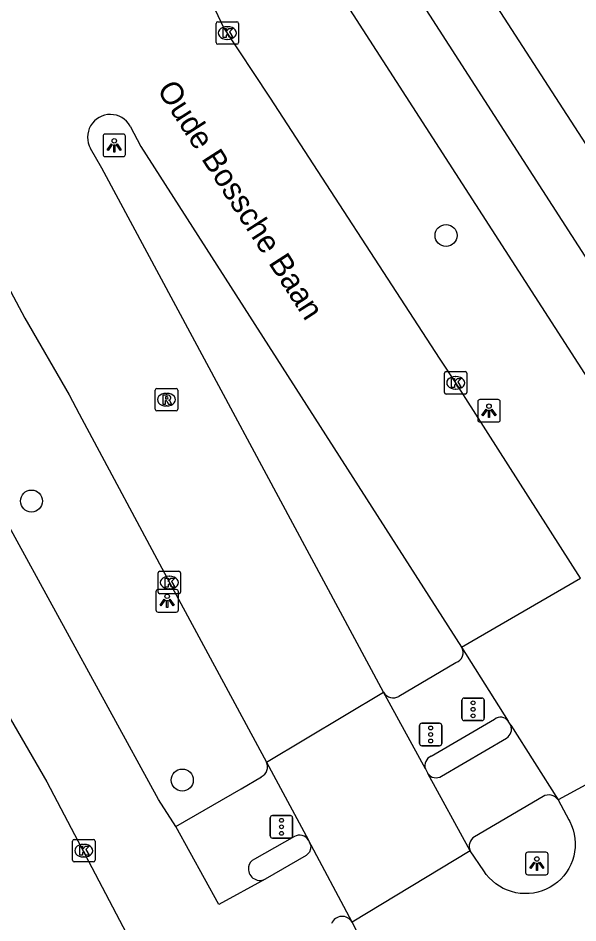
# Model space of a CAD drawing. Extents: x 159353 to 160616, y 385893 to 387321.
# Drawn here: x 159997.29 to 160022.13, y 386117.83 to 386158 of the extents above; entities that cross this region are included whole.
import ezdxf

# ---------------------------------------------------------------- set-up
doc = ezdxf.new("R2010")
doc.units = 0
for name, color, linetype in [('IMGEO_Boom', 7, 'Continuous'), ('IMGEO_Fietspad_gesloten', 7, 'Continuous'), ('IMGEO_Fietspad_open', 7, 'Continuous'), ('IMGEO_Kolk', 7, 'Continuous'), ('IMGEO_Lichtpunt', 7, 'Continuous'), ('IMGEO_Openbare_ruimte_label', 7, 'Continuous'), ('IMGEO_Rijbaan_lokaal_gesloten', 7, 'Continuous'), ('IMGEO_Rijbaan_regionaal_gesloten', 7, 'Continuous'), ('IMGEO_Rioolput', 7, 'Continuous'), ('IMGEO_Verkeersregelinstallatiepaal', 7, 'Continuous'), ('IMGEO_Voetpad_open', 7, 'Continuous')]:
    doc.layers.add(name, color=color, linetype=linetype)

msp = doc.modelspace()

# ---------------------------------------------------------------- linework, layer by layer
at = {"layer": 'IMGEO_Boom'}
for centre in [(160016.281, 386148.348), (159997.885, 386136.556), (160004.575, 386124.17)]:
    msp.add_circle(centre, 0.489, dxfattribs=at)
at = {"layer": 'IMGEO_Fietspad_gesloten'}
for points in [[(159979.099, 386215.818), (159981.17, 386212.254), (159996.337, 386187.943), (160028.878, 386137.436)], [(160009.366, 386162.498), (160026.835, 386135.382)], [(160004.296, 386122.107), (160003.519, 386123.316), (159992.339, 386143.735), (159989.396, 386149.231)], [(159996.777, 386127.186), (159998.565, 386124.096), (160003.024, 386115.612), (160003.254, 386115.226)], [(160008.248, 386119.774), (160006.199, 386118.645), (160004.296, 386122.107)], [(160010.177, 386121.506), (160010.274, 386121.247), (160010.268, 386121.113), (160010.214, 386120.97), (160010.075, 386120.817), (160008.248, 386119.774)]]:
    msp.add_lwpolyline(points, dxfattribs=at)
msp.add_arc((160011.667, 386117.61), 0.512, 29.2338, 157.8492, dxfattribs=at)
at = {"layer": 'IMGEO_Fietspad_open'}
for points in [[(160016.082, 386124.34), (160018.968, 386126.033)], [(160020.583, 386123.44), (160017.544, 386121.659)]]:
    msp.add_lwpolyline(points, dxfattribs=at)
for centre, radius, start, end in [((160018.71, 386126.431), 0.474, 302.9412, 21.6348), ((160015.845, 386124.729), 0.456, 214.9439, 301.3922), ((160020.841, 386123.022), 0.491, 33.7468, 121.6879), ((160017.787, 386121.247), 0.478, 120.508, 205.9751)]:
    msp.add_arc(centre, radius, start, end, dxfattribs=at)
at = {"layer": 'IMGEO_Kolk'}
for p, q in [((160006.074, 386156.909), (160006.074, 386157.761)), ((160006.149, 386157.835), (160007.001, 386157.835)), ((160006.562, 386157.615), (160006.587, 386157.615)), ((160007.075, 386157.761), (160007.075, 386156.909)), ((160007.001, 386156.835), (160006.149, 386156.835)), ((160006.585, 386157.055), (160006.56, 386157.055)), ((160016.208, 386141.38), (160016.208, 386142.232)), ((160016.283, 386142.306), (160017.135, 386142.306)), ((160017.209, 386142.232), (160017.209, 386141.38)), ((160016.696, 386142.086), (160016.721, 386142.086)), ((160016.719, 386141.526), (160016.694, 386141.526)), ((160017.135, 386141.306), (160016.283, 386141.306)), ((160003.576, 386133.441), (160004.428, 386133.441)), ((160003.501, 386132.515), (160003.501, 386133.367)), ((160003.989, 386133.221), (160004.014, 386133.221)), ((160004.502, 386133.367), (160004.502, 386132.515)), ((160004.012, 386132.661), (160003.987, 386132.661)), ((160004.428, 386132.441), (160003.576, 386132.441)), ((159999.704, 386120.612), (159999.704, 386121.464)), ((159999.779, 386121.538), (160000.631, 386121.538)), ((160000.705, 386121.464), (160000.705, 386120.612)), ((160000.192, 386121.318), (160000.217, 386121.318)), ((160000.631, 386120.538), (159999.779, 386120.538)), ((160000.215, 386120.758), (160000.19, 386120.758))]:
    msp.add_line(p, q, dxfattribs=at)
for points in [[(160006.074, 386156.909), (160006.074, 386157.761)], [(160006.149, 386157.835), (160007.001, 386157.835)], [(160006.395, 386157.535), (160006.518, 386157.535), (160006.518, 386157.384), (160006.648, 386157.535), (160006.812, 386157.535), (160006.666, 386157.384), (160006.819, 386157.135), (160006.667, 386157.135), (160006.582, 386157.299), (160006.518, 386157.232), (160006.518, 386157.135), (160006.395, 386157.135), (160006.395, 386157.535)], [(160007.075, 386157.761), (160007.075, 386156.909)], [(160007.001, 386156.835), (160006.149, 386156.835)], [(160016.208, 386141.38), (160016.208, 386142.232)], [(160016.283, 386142.306), (160017.135, 386142.306)], [(160017.209, 386142.232), (160017.209, 386141.38)], [(160016.529, 386142.006), (160016.652, 386142.006), (160016.652, 386141.855), (160016.782, 386142.006), (160016.946, 386142.006), (160016.8, 386141.855), (160016.953, 386141.606), (160016.801, 386141.606), (160016.716, 386141.77), (160016.652, 386141.703), (160016.652, 386141.606), (160016.529, 386141.606), (160016.529, 386142.006)], [(160017.135, 386141.306), (160016.283, 386141.306)], [(160003.576, 386133.441), (160004.428, 386133.441)], [(160003.501, 386132.515), (160003.501, 386133.367)], [(160003.822, 386133.141), (160003.945, 386133.141), (160003.945, 386132.99), (160004.075, 386133.141), (160004.239, 386133.141), (160004.093, 386132.99), (160004.246, 386132.741), (160004.094, 386132.741), (160004.009, 386132.905), (160003.945, 386132.838), (160003.945, 386132.741), (160003.822, 386132.741), (160003.822, 386133.141)], [(160004.502, 386133.367), (160004.502, 386132.515)], [(160004.428, 386132.441), (160003.576, 386132.441)], [(159999.704, 386120.612), (159999.704, 386121.464)], [(159999.779, 386121.538), (160000.631, 386121.538)], [(160000.705, 386121.464), (160000.705, 386120.612)], [(160000.025, 386121.238), (160000.148, 386121.238), (160000.148, 386121.087), (160000.278, 386121.238), (160000.442, 386121.238), (160000.296, 386121.087), (160000.449, 386120.838), (160000.297, 386120.838), (160000.212, 386121.002), (160000.148, 386120.935), (160000.148, 386120.838), (160000.025, 386120.838), (160000.025, 386121.238)], [(160000.631, 386120.538), (159999.779, 386120.538)]]:
    msp.add_lwpolyline(points, dxfattribs=at)
for centre, start, end in [((160006.151, 386157.759), 91.552, 178.448), ((160006.151, 386157.759), 91.552, 178.448), ((160006.999, 386157.759), 1.552, 88.448), ((160006.999, 386157.759), 1.552, 88.448), ((160006.151, 386156.911), 181.552, 268.448), ((160006.151, 386156.911), 181.552, 268.448), ((160006.999, 386156.911), 271.552, 358.448), ((160006.999, 386156.911), 271.552, 358.448), ((160016.285, 386142.23), 91.552, 178.448), ((160016.285, 386142.23), 91.552, 178.448), ((160017.133, 386142.23), 1.552, 88.448), ((160017.133, 386142.23), 1.552, 88.448), ((160016.285, 386141.382), 181.552, 268.448), ((160016.285, 386141.382), 181.552, 268.448), ((160017.133, 386141.382), 271.552, 358.448), ((160017.133, 386141.382), 271.552, 358.448), ((160003.578, 386133.365), 91.552, 178.448), ((160003.578, 386133.365), 91.552, 178.448), ((160004.426, 386133.365), 1.552, 88.448), ((160004.426, 386133.365), 1.552, 88.448), ((160003.578, 386132.517), 181.552, 268.448), ((160003.578, 386132.517), 181.552, 268.448), ((160004.426, 386132.517), 271.552, 358.448), ((160004.426, 386132.517), 271.552, 358.448), ((159999.781, 386121.462), 91.552, 178.448), ((159999.781, 386121.462), 91.552, 178.448), ((160000.629, 386121.462), 1.552, 88.448), ((160000.629, 386121.462), 1.552, 88.448), ((159999.781, 386120.614), 181.552, 268.448), ((159999.781, 386120.614), 181.552, 268.448), ((160000.629, 386120.614), 271.552, 358.448), ((160000.629, 386120.614), 271.552, 358.448)]:
    msp.add_arc(centre, 0.0765, start, end, dxfattribs=at)
for centre, major_axis, ratio, start_param, end_param in [((160006.561, 386157.335), (-0.387, 0.002), 0.722429, 4.712389, 7.853982), ((160006.586, 386157.335), (-0.39, 0.002), 0.717154, 1.570796, 4.712389), ((160016.695, 386141.806), (-0.387, 0.002), 0.722429, 4.712389, 7.853982), ((160016.72, 386141.806), (-0.39, 0.002), 0.717154, 1.570796, 4.712389), ((160003.988, 386132.941), (-0.387, 0.002), 0.722429, 4.712389, 7.853982), ((160004.013, 386132.941), (-0.39, 0.002), 0.717154, 1.570796, 4.712389), ((160000.191, 386121.038), (-0.387, 0.002), 0.722429, 4.712389, 7.853982), ((160000.216, 386121.038), (-0.39, 0.002), 0.717154, 1.570796, 4.712389)]:
    msp.add_ellipse(centre, major_axis=major_axis, ratio=ratio, start_param=start_param, end_param=end_param, dxfattribs=at)
at = {"layer": 'IMGEO_Lichtpunt'}
for p, q in [((160001.059, 386152.752), (160001.059, 386151.945)), ((160001.059, 386152.752), (160001.059, 386151.945)), ((160001.961, 386152.847), (160001.153, 386152.847)), ((160001.961, 386152.847), (160001.153, 386152.847)), ((160002.055, 386151.945), (160002.055, 386152.752)), ((160002.055, 386151.945), (160002.055, 386152.752)), ((160001.153, 386151.851), (160001.961, 386151.851)), ((160001.153, 386151.851), (160001.961, 386151.851)), ((160018.59, 386141.065), (160017.782, 386141.065)), ((160018.59, 386141.065), (160017.782, 386141.065)), ((160017.688, 386140.97), (160017.688, 386140.163)), ((160017.688, 386140.97), (160017.688, 386140.163)), ((160018.684, 386140.163), (160018.684, 386140.97)), ((160018.684, 386140.163), (160018.684, 386140.97)), ((160017.782, 386140.069), (160018.59, 386140.069)), ((160017.782, 386140.069), (160018.59, 386140.069)), ((160004.307, 386132.629), (160003.499, 386132.629)), ((160004.307, 386132.629), (160003.499, 386132.629)), ((160003.405, 386132.534), (160003.405, 386131.727)), ((160003.405, 386132.534), (160003.405, 386131.727)), ((160004.401, 386131.727), (160004.401, 386132.534)), ((160004.401, 386131.727), (160004.401, 386132.534)), ((160003.499, 386131.633), (160004.307, 386131.633)), ((160003.499, 386131.633), (160004.307, 386131.633)), ((160020.714, 386120.966), (160019.906, 386120.966)), ((160020.714, 386120.966), (160019.906, 386120.966)), ((160019.812, 386120.871), (160019.812, 386120.064)), ((160019.812, 386120.871), (160019.812, 386120.064)), ((160020.808, 386120.064), (160020.808, 386120.871)), ((160020.808, 386120.064), (160020.808, 386120.871)), ((160019.906, 386119.97), (160020.714, 386119.97)), ((160019.906, 386119.97), (160020.714, 386119.97))]:
    msp.add_line(p, q, dxfattribs=at)
for points in [[(160001.433, 386152.416), (160001.472, 386152.388), (160001.284, 386152.126), (160001.246, 386152.153), (160001.433, 386152.416)], [(160001.535, 386152.368), (160001.582, 386152.368), (160001.582, 386152.046), (160001.535, 386152.046), (160001.535, 386152.368)], [(160001.645, 386152.388), (160001.683, 386152.415), (160001.87, 386152.153), (160001.831, 386152.125), (160001.645, 386152.388)], [(160018.062, 386140.634), (160018.101, 386140.606), (160017.913, 386140.344), (160017.875, 386140.371), (160018.062, 386140.634)], [(160018.274, 386140.606), (160018.312, 386140.633), (160018.499, 386140.371), (160018.46, 386140.343), (160018.274, 386140.606)], [(160018.164, 386140.586), (160018.211, 386140.586), (160018.211, 386140.264), (160018.164, 386140.264), (160018.164, 386140.586)], [(160003.779, 386132.198), (160003.818, 386132.17), (160003.63, 386131.908), (160003.592, 386131.935), (160003.779, 386132.198)], [(160003.991, 386132.17), (160004.029, 386132.197), (160004.216, 386131.935), (160004.177, 386131.907), (160003.991, 386132.17)], [(160003.881, 386132.15), (160003.928, 386132.15), (160003.928, 386131.828), (160003.881, 386131.828), (160003.881, 386132.15)], [(160020.186, 386120.535), (160020.225, 386120.507), (160020.037, 386120.245), (160019.999, 386120.272), (160020.186, 386120.535)], [(160020.398, 386120.507), (160020.436, 386120.534), (160020.623, 386120.272), (160020.584, 386120.244), (160020.398, 386120.507)], [(160020.288, 386120.487), (160020.335, 386120.487), (160020.335, 386120.165), (160020.288, 386120.165), (160020.288, 386120.487)]]:
    msp.add_lwpolyline(points, dxfattribs=at)
for centre in [(160001.558, 386152.55), (160018.187, 386140.768), (160003.904, 386132.332), (160020.311, 386120.669)]:
    msp.add_circle(centre, 0.0994, dxfattribs=at)
for centre, start, end in [((160001.153, 386152.752), 90, 180), ((160001.153, 386152.752), 90, 180), ((160001.961, 386152.752), 0, 90), ((160001.961, 386152.752), 0, 90), ((160001.153, 386151.945), 180, 270), ((160001.153, 386151.945), 180, 270), ((160001.961, 386151.945), 270, 0), ((160001.961, 386151.945), 270, 360), ((160017.782, 386140.97), 90, 180), ((160017.782, 386140.97), 90, 180), ((160018.59, 386140.97), 0, 90), ((160018.59, 386140.97), 0, 90), ((160017.782, 386140.163), 180, 270), ((160017.782, 386140.163), 180, 270), ((160018.59, 386140.163), 270, 0), ((160018.59, 386140.163), 270, 360), ((160003.499, 386132.534), 90, 180), ((160003.499, 386132.534), 90, 180), ((160004.307, 386132.534), 0, 90), ((160004.307, 386132.534), 0, 90), ((160003.499, 386131.727), 180, 270), ((160003.499, 386131.727), 180, 270), ((160004.307, 386131.727), 270, 0), ((160004.307, 386131.727), 270, 360), ((160019.906, 386120.871), 90, 180), ((160019.906, 386120.871), 90, 180), ((160020.714, 386120.871), 0, 90), ((160020.714, 386120.871), 0, 90), ((160019.906, 386120.064), 180, 270), ((160019.906, 386120.064), 180, 270), ((160020.714, 386120.064), 270, 0), ((160020.714, 386120.064), 270, 360)]:
    msp.add_arc(centre, 0.0946, start, end, dxfattribs=at)
at = {"layer": 'IMGEO_Rijbaan_lokaal_gesloten'}
for points in [[(160022.253, 386133.14), (160016.708, 386141.806), (160016.021, 386142.855), (160008.462, 386154.489), (160006.407, 386157.594), (160005.811, 386158.866), (160005.112, 386159.79)], [(160002.26, 386153.207), (160002.739, 386152.299), (160016.969, 386130.072)], [(160013.507, 386128.069), (160001.008, 386151.33), (160000.507, 386152.21)], [(159993.895, 386151.619), (159997.583, 386144.671), (159999.552, 386141.276), (160000, 386140.437), (160004.004, 386132.942), (160008.316, 386124.971)], [(160016.969, 386130.072), (160022.253, 386133.14)], [(160016.969, 386130.072), (160019.04, 386126.781)], [(160008.316, 386124.971), (160013.507, 386128.069)], [(160015.362, 386124.668), (160013.507, 386128.069)], [(160019.151, 386126.606), (160019.04, 386126.781)], [(160019.151, 386126.606), (160021.249, 386123.295)], [(160008.316, 386124.971), (160010.177, 386121.506)], [(160015.362, 386124.668), (160015.471, 386124.468)], [(160017.357, 386121.038), (160015.471, 386124.468)], [(160012.114, 386117.86), (160010.177, 386121.506)]]:
    msp.add_lwpolyline(points, dxfattribs=at)
msp.add_arc((160001.381, 386152.712), 1.008, 29.3754, 209.8818, dxfattribs=at)
at = {"layer": 'IMGEO_Rijbaan_regionaal_gesloten'}
for points in [[(160026.681, 386126.241), (160021.249, 386123.295)], [(160021.249, 386123.295), (160021.725, 386122.413), (160021.77, 386122.329), (160021.851, 386122.15), (160021.916, 386121.964), (160021.964, 386121.773), (160021.995, 386121.578), (160022.008, 386121.382), (160022.004, 386121.185), (160021.982, 386120.989), (160021.943, 386120.796), (160021.886, 386120.608), (160021.813, 386120.425), (160021.724, 386120.249), (160021.62, 386120.082), (160021.501, 386119.925), (160021.369, 386119.78), (160021.224, 386119.646), (160021.067, 386119.526), (160020.901, 386119.421), (160020.726, 386119.331), (160020.544, 386119.257), (160020.355, 386119.199), (160020.163, 386119.159), (160019.967, 386119.136), (160019.77, 386119.13), (160019.574, 386119.142), (160019.379, 386119.172), (160019.188, 386119.219), (160019.001, 386119.282), (160018.821, 386119.362), (160018.649, 386119.458), (160018.487, 386119.569), (160018.335, 386119.694), (160018.194, 386119.832), (160018.067, 386119.982), (160017.953, 386120.143), (160017.357, 386121.038)], [(160017.357, 386121.038), (160012.114, 386117.86)], [(160012.114, 386117.86), (160013.174, 386115.675)]]:
    msp.add_lwpolyline(points, dxfattribs=at)
at = {"layer": 'IMGEO_Rioolput'}
for p, q in [((160003.373, 386140.634), (160003.373, 386141.486)), ((160003.448, 386141.56), (160004.3, 386141.56)), ((160004.374, 386141.486), (160004.374, 386140.634)), ((160003.861, 386141.34), (160003.886, 386141.34)), ((160003.884, 386140.78), (160003.859, 386140.78)), ((160004.3, 386140.56), (160003.448, 386140.56))]:
    msp.add_line(p, q, dxfattribs=at)
for points in [[(160003.373, 386140.634), (160003.373, 386141.486)], [(160003.448, 386141.56), (160004.3, 386141.56)], [(160004.374, 386141.486), (160004.374, 386140.634)], [(160003.962, 386141.258), (160003.71, 386141.26), (160003.71, 386140.86)], [(160003.71, 386140.86), (160003.834, 386140.86), (160003.834, 386141.022), (160003.845, 386141.022)], [(160003.888, 386141.179), (160003.834, 386141.179), (160003.834, 386141.098)], [(160003.834, 386141.098), (160003.886, 386141.098)], [(160003.892, 386140.993), (160003.963, 386140.86), (160004.103, 386140.86), (160004.038, 386140.986)], [(160004.3, 386140.56), (160003.448, 386140.56)]]:
    msp.add_lwpolyline(points, dxfattribs=at)
for centre, radius, start, end in [((160003.45, 386141.484), 0.0765, 91.552, 178.448), ((160003.45, 386141.484), 0.0765, 91.552, 178.448), ((160004.298, 386141.484), 0.0765, 1.552, 88.448), ((160004.298, 386141.484), 0.0765, 1.552, 88.448), ((160003.844, 386140.969), 0.0533, 26.0293, 88.6989), ((160003.87, 386141.287), 0.19, 274.7715, 282.9687), ((160003.894, 386141.083), 0.0964, 77.0061, 93.1865), ((160003.908, 386141.14), 0.0378, 276.6634, 79.6772), ((160003.961, 386141.148), 0.109, 350.3612, 89.416), ((160003.959, 386141.148), 0.112, 277.5842, 350.9817), ((160003.943, 386140.933), 0.108, 29.5134, 73.7905), ((160003.45, 386140.636), 0.0765, 181.552, 268.448), ((160003.45, 386140.636), 0.0765, 181.552, 268.448), ((160004.298, 386140.636), 0.0765, 271.552, 358.448), ((160004.298, 386140.636), 0.0765, 271.552, 358.448)]:
    msp.add_arc(centre, radius, start, end, dxfattribs=at)
for centre, major_axis, ratio, start_param, end_param in [((160003.86, 386141.06), (-0.387, 0.002), 0.722429, 4.712389, 7.853982), ((160003.885, 386141.06), (-0.39, 0.002), 0.717154, 1.570796, 4.712389)]:
    msp.add_ellipse(centre, major_axis=major_axis, ratio=ratio, start_param=start_param, end_param=end_param, dxfattribs=at)
at = {"layer": 'IMGEO_Verkeersregelinstallatiepaal'}
for p, q in [((160017.085, 386127.813), (160017.875, 386127.813)), ((160017.875, 386127.813), (160017.085, 386127.813)), ((160016.985, 386126.913), (160016.985, 386127.713)), ((160016.985, 386127.713), (160016.985, 386126.913)), ((160017.975, 386127.713), (160017.975, 386126.913)), ((160017.975, 386126.913), (160017.975, 386127.713)), ((160015.102, 386125.796), (160015.102, 386126.596)), ((160015.102, 386126.596), (160015.102, 386125.796)), ((160015.202, 386126.696), (160015.992, 386126.696)), ((160015.992, 386126.696), (160015.202, 386126.696)), ((160016.092, 386126.596), (160016.092, 386125.796)), ((160016.092, 386125.796), (160016.092, 386126.596)), ((160017.875, 386126.813), (160017.085, 386126.813)), ((160017.085, 386126.813), (160017.875, 386126.813)), ((160015.992, 386125.696), (160015.202, 386125.696)), ((160015.202, 386125.696), (160015.992, 386125.696)), ((160008.581, 386122.595), (160009.371, 386122.595)), ((160009.371, 386122.595), (160008.581, 386122.595)), ((160008.481, 386121.695), (160008.481, 386122.495)), ((160008.481, 386122.495), (160008.481, 386121.695)), ((160009.471, 386122.495), (160009.471, 386121.695)), ((160009.471, 386121.695), (160009.471, 386122.495)), ((160009.371, 386121.595), (160008.581, 386121.595)), ((160008.581, 386121.595), (160009.371, 386121.595))]:
    msp.add_line(p, q, dxfattribs=at)
for centre in [(160017.48, 386127.603), (160017.48, 386127.313), (160017.48, 386127.023), (160015.597, 386126.486), (160015.597, 386126.196), (160015.597, 386125.906), (160008.976, 386122.385), (160008.976, 386122.095), (160008.976, 386121.805)]:
    msp.add_circle(centre, 0.085, dxfattribs=at)
for centre, start, end in [((160017.085, 386127.713), 90, 180), ((160017.085, 386127.713), 90, 180), ((160017.875, 386127.713), 0, 90), ((160017.875, 386127.713), 360, 90), ((160015.202, 386126.596), 90, 180), ((160015.202, 386126.596), 90, 180), ((160015.992, 386126.596), 0, 90), ((160015.992, 386126.596), 360, 90), ((160017.085, 386126.913), 180, 270), ((160017.085, 386126.913), 180, 270), ((160017.875, 386126.913), 270, 0), ((160017.875, 386126.913), 270, 0), ((160015.202, 386125.796), 180, 270), ((160015.202, 386125.796), 180, 270), ((160015.992, 386125.796), 270, 0), ((160015.992, 386125.796), 270, 0), ((160008.581, 386122.495), 90, 180), ((160008.581, 386122.495), 90, 180), ((160009.371, 386122.495), 0, 90), ((160009.371, 386122.495), 360, 90), ((160008.581, 386121.695), 180, 270), ((160008.581, 386121.695), 180, 270), ((160009.371, 386121.695), 270, 0), ((160009.371, 386121.695), 270, 0)]:
    msp.add_arc(centre, 0.1, start, end, dxfattribs=at)
at = {"layer": 'IMGEO_Voetpad_open'}
for points in [[(160031.646, 386138.245), (160007.564, 386175.508)], [(160014.191, 386127.89), (160016.72, 386129.385)], [(160018.434, 386126.868), (160015.625, 386125.226)], [(160004.296, 386122.107), (160007.186, 386123.777), (160008.084, 386124.32)], [(160009.552, 386121.666), (160007.774, 386120.659)]]:
    msp.add_lwpolyline(points, dxfattribs=at)
for centre, radius, start, end in [((160016.568, 386129.829), 0.469, 288.9089, 31.2455), ((160013.941, 386128.329), 0.506, 210.9898, 299.6798), ((160018.697, 386126.547), 0.415, 34.2816, 129.3788), ((160007.871, 386124.763), 0.491, 295.658, 25.1124), ((160015.772, 386124.816), 0.436, 109.7112, 199.8173), ((160009.781, 386121.262), 0.465, 31.7036, 119.5778), ((160007.959, 386120.25), 0.449, 114.3209, 171.2436), ((160008.018, 386120.23), 0.511, 170.1238, 296.7138)]:
    msp.add_arc(centre, radius, start, end, dxfattribs=at)

# ---------------------------------------------------------------- texts
at = {"layer": 'IMGEO_Openbare_ruimte_label'}
msp.add_text('Oude Bossche Baan', height=1, rotation=302.7524, dxfattribs=at).set_placement((160003.429, 386154.824))

doc.saveas('drawing.dxf')
